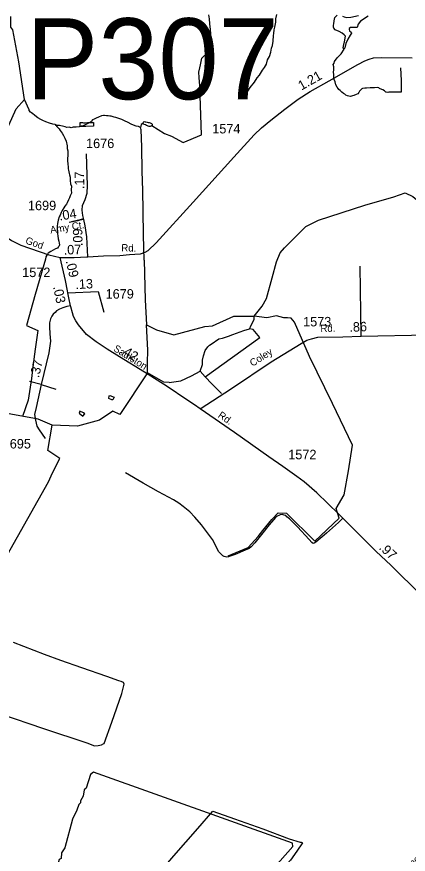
# Model space of a CAD drawing. Extents: x 2206922 to 2357709, y 510027 to 673830.
# Drawn here: x 2321473 to 2326635, y 615129 to 626166 of the extents above; entities that cross this region are included whole.
import ezdxf

# ---------------------------------------------------------------- set-up
doc = ezdxf.new("R2010")
doc.units = 0
for name, color, linetype in [('Exist Hydrographic Creek Single Shore', 7, 'Continuous'), ('Exist Hydrographic Misc Water Feature', 7, 'Continuous'), ('Exist Hydrographic Pond Under 1500 Sq Ft', 7, 'Continuous'), ('Exist Road Non-System Type 51', 7, 'Continuous'), ('Exist Road Secondary Mileage Hundredths English Label', 7, 'Continuous'), ('Exist Road Secondary Structure Pipe Number Label', 7, 'Continuous'), ('Exist Road Secondary Type 51 Attributed', 7, 'Continuous'), ('Exist Road Secondary Type 51 Label', 7, 'Continuous'), ('Exist Road Secondary Type 51 Number Label', 7, 'Continuous')]:
    doc.layers.add(name, color=color, linetype=linetype)

msp = doc.modelspace()

# ---------------------------------------------------------------- linework, layer by layer
at = {"layer": 'Exist Hydrographic Creek Single Shore'}
msp.add_lwpolyline([(2324603, 622221), (2324709, 622353), (2324765, 622452), (2324843, 622726), (2324899, 622936), (2324948, 623056), (2325004, 623119), (2325285, 623400), (2325453, 623484), (2326064, 623681), (2326443, 623793), (2326593, 623844), (2326694, 623796), (2326853, 623664), (2327037, 623599), (2327712, 623630), (2328286, 623686), (2328685, 623689), (2328861, 623627), (2329070, 623528), (2329163, 623446), (2329206, 623346), (2329232, 623245), (2329308, 623147)], dxfattribs=at)
at = {"layer": 'Exist Hydrographic Misc Water Feature'}
for points in [[(2320510, 621195), (2320488, 621317), (2320581, 622213), (2320577, 622521), (2320552, 622553), (2320526, 622647), (2320483, 622760), (2320472, 623012), (2320553, 623212), (2320724, 623564), (2321247, 624527), (2321288, 624561), (2321467, 624953), (2321574, 625075), (2321502, 625571), (2321423, 625994), (2321397, 626029), (2321396, 626170)], [(2323255, 624731), (2323421, 624626), (2323512, 624591), (2323668, 624509), (2323911, 624610), (2323889, 625254), (2323879, 625364), (2323872, 625436), (2323885, 625491), (2323895, 625533), (2323915, 625618), (2323993, 625696), (2324032, 625788), (2324040, 625852), (2324038, 625892), (2324027, 625998), (2324020, 626071), (2324013, 626137), (2324005, 626189)], [(2324458, 625111), (2324482, 625141), (2324521, 625187), (2324552, 625232), (2324606, 625302), (2324645, 625359), (2324673, 625397), (2324712, 625461), (2324739, 625499), (2324765, 625542), (2324780, 625598), (2324804, 625644), (2324823, 625700), (2324833, 625752), (2324844, 625788), (2324854, 625844), (2324859, 625917), (2324861, 625946), (2324868, 625993), (2324876, 626028), (2324890, 626093), (2324891, 626137), (2324902, 626195)], [(2326105, 626174), (2326006, 626109), (2325976, 626067), (2325960, 626025), (2325936, 626023), (2325873, 626023), (2325857, 626011), (2325855, 625997), (2325859, 625978), (2325881, 625962), (2325889, 625950), (2325871, 625922), (2325839, 625870), (2325811, 625815), (2325797, 625757), (2325791, 625739), (2325778, 625755), (2325781, 625779), (2325791, 625821), (2325795, 625831), (2325805, 625888), (2325807, 625912), (2325789, 625926), (2325764, 625950), (2325726, 625970), (2325672, 625995), (2325656, 626015), (2325648, 626029), (2325648, 626055), (2325652, 626073), (2325660, 626113), (2325668, 626154), (2325668, 626156), (2325698, 626186)], [(2325768, 626174), (2325789, 626164), (2325819, 626158), (2325879, 626160), (2325980, 626184)], [(2326533, 625492), (2326541, 625324), (2326540, 625172), (2326477, 625170), (2326419, 625172), (2326387, 625170), (2326379, 625170), (2326366, 625167), (2326345, 625174), (2326339, 625174), (2326324, 625188), (2326298, 625201), (2326267, 625214), (2326256, 625221), (2326246, 625229), (2326232, 625233), (2326190, 625230), (2326134, 625228), (2326084, 625223), (2326061, 625225), (2326033, 625219), (2326022, 625215), (2326019, 625213), (2326013, 625209), (2326008, 625204), (2325992, 625186), (2325984, 625167), (2325971, 625151), (2325947, 625140), (2325917, 625130), (2325871, 625115), (2325835, 625123), (2325811, 625133), (2325800, 625144), (2325782, 625154), (2325759, 625174), (2325739, 625192), (2325722, 625206), (2325710, 625220), (2325696, 625237), (2325682, 625267), (2325670, 625307), (2325657, 625337), (2325655, 625369), (2325655, 625405), (2325650, 625435), (2325652, 625465), (2325652, 625485), (2325652, 625505), (2325647, 625537), (2325658, 625555), (2325663, 625576), (2325697, 625626), (2325750, 625676), (2325791, 625739)], [(2321979, 624746), (2321947, 624752), (2321903, 624765), (2321857, 624779), (2321817, 624797), (2321790, 624812), (2321752, 624834), (2321734, 624847), (2321708, 624867), (2321684, 624885), (2321666, 624899), (2321653, 624910), (2321639, 624930), (2321635, 624940), (2321574, 625075)], [(2323103, 624706), (2323079, 624718), (2323049, 624724), (2323012, 624735), (2322983, 624749), (2322944, 624774), (2322894, 624796), (2322860, 624811), (2322820, 624825), (2322778, 624838), (2322756, 624844), (2322719, 624854), (2322700, 624854), (2322677, 624860), (2322657, 624861), (2322632, 624865), (2322616, 624863), (2322592, 624861), (2322550, 624844), (2322520, 624830), (2322494, 624816), (2322474, 624807), (2322458, 624791), (2322448, 624779), (2322419, 624763), (2322403, 624753), (2322385, 624745), (2322357, 624734), (2322348, 624730), (2322323, 624722), (2322295, 624714), (2322258, 624709), (2322218, 624709), (2322189, 624704), (2322166, 624710), (2322133, 624708), (2322110, 624716), (2322077, 624725), (2322053, 624727), (2322037, 624733), (2322011, 624734), (2321997, 624738), (2321979, 624746)], [(2321979, 624746), (2321985, 624738), (2321991, 624734), (2322003, 624719), (2322021, 624702), (2322032, 624687), (2322046, 624665), (2322070, 624633), (2322089, 624601), (2322109, 624564), (2322126, 624526), (2322136, 624466), (2322139, 624430), (2322145, 624398), (2322145, 624350), (2322146, 624334), (2322144, 624300), (2322144, 624272), (2322145, 624222), (2322149, 624186), (2322151, 624162), (2322155, 624143), (2322166, 624102), (2322170, 624083), (2322176, 624053), (2322179, 624009), (2322184, 623963), (2322194, 623933), (2322190, 623885), (2322193, 623841), (2322179, 623807), (2322167, 623781), (2322154, 623751), (2322136, 623714), (2322127, 623694), (2322109, 623670), (2322095, 623646), (2322073, 623612), (2322059, 623586), (2322044, 623553), (2322034, 623527), (2322021, 623487), (2322009, 623439), (2322008, 623407), (2322006, 623375), (2322006, 623351), (2322009, 623325), (2322009, 623303), (2322013, 623279), (2322019, 623241), (2322028, 623209), (2322032, 623183), (2322036, 623162), (2322034, 623148), (2322026, 623137), (2322018, 623127), (2322009, 623117), (2321985, 623107), (2321955, 623091), (2321923, 623072), (2321889, 623050), (2321881, 623040)], [(2322358, 624719), (2322338, 624720), (2322322, 624718), (2322310, 624718), (2322308, 624732), (2322308, 624746), (2322308, 624756), (2322308, 624760), (2322310, 624770), (2322313, 624770), (2322327, 624770), (2322342, 624770), (2322352, 624767), (2322378, 624769), (2322405, 624771), (2322487, 624774), (2322483, 624722), (2322384, 624719), (2322372, 624721), (2322358, 624719)], [(2323137, 624760), (2323115, 624747), (2323103, 624706)], [(2323151, 622960), (2323146, 623287), (2323139, 623609), (2323134, 623877), (2323129, 624129), (2323122, 624452), (2323113, 624674), (2323109, 624690), (2323103, 624706)], [(2323141, 624756), (2323137, 624760), (2323139, 624770), (2323143, 624776), (2323149, 624782), (2323155, 624784), (2323167, 624782), (2323177, 624779), (2323193, 624775), (2323205, 624773), (2323219, 624771), (2323231, 624769), (2323241, 624765), (2323249, 624761), (2323253, 624757), (2323257, 624750), (2323257, 624741), (2323257, 624735), (2323255, 624731), (2323247, 624725), (2323242, 624723), (2323233, 624719), (2323227, 624721), (2323219, 624721), (2323208, 624722), (2323199, 624727), (2323185, 624732), (2323170, 624740), (2323155, 624746), (2323149, 624748), (2323141, 624756)], [(2321881, 623040), (2321870, 623024), (2321856, 623000), (2321853, 622973), (2321717, 622506), (2321602, 622095), (2321753, 622029), (2321717, 621785), (2321684, 621553), (2321666, 621400), (2321623, 621112), (2321549, 620899)], [(2323151, 622960), (2323167, 622436), (2323182, 622107)], [(2324261, 619062), (2324524, 619173), (2324614, 619266), (2324655, 619318), (2324717, 619397), (2324797, 619491), (2324835, 619539), (2324918, 619626), (2325032, 619622), (2325402, 619256), (2325726, 619560), (2325685, 619684), (2325792, 619864), (2325846, 620182), (2325899, 620521), (2325637, 621071), (2325332, 621690), (2325134, 622141), (2325093, 622193), (2325043, 622197), (2324993, 622200), (2324899, 622223), (2324772, 622200), (2324603, 622221)], [(2323199, 621472), (2323199, 621605), (2323203, 621773), (2323182, 622107)], [(2324187, 621930), (2324263, 621956), (2324323, 621980), (2324468, 622031), (2324540, 622053)], [(2323891, 621494), (2323921, 621581), (2323923, 621639), (2323934, 621695), (2323956, 621766), (2323992, 621816), (2324016, 621837), (2324037, 621852), (2324136, 621919), (2324187, 621930)], [(2323484, 621346), (2323412, 621350), (2323199, 621472), (2322834, 620923), (2322742, 620967), (2322564, 620848), (2322273, 620772), (2321938, 620783), (2321754, 620861), (2321029, 620994), (2320936, 620677)], [(2323891, 621494), (2323958, 621419)], [(2324171, 621201), (2324044, 621328), (2323958, 621419)], [(2322700, 621175), (2322756, 621152), (2322741, 621116), (2322726, 621117), (2322688, 621133), (2322690, 621168), (2322700, 621175)], [(2322305, 620967), (2322295, 620942), (2322344, 620900), (2322369, 620932), (2322355, 620946), (2322305, 620967)], [(2321347, 619071), (2321892, 620038), (2321946, 620157), (2322043, 620346), (2321881, 620448), (2321938, 620783)], [(2323811, 613778), (2323869, 613826), (2325112, 615232), (2325111, 615275), (2322486, 616212), (2322444, 616178), (2322388, 616001), (2322363, 615977), (2322348, 615895), (2322315, 615834), (2322315, 615808), (2322291, 615784), (2322266, 615708), (2322209, 615590), (2322105, 615215), (2322064, 615148), (2322057, 615072), (2322032, 615058), (2321992, 614922), (2321992, 614866)], [(2323090, 614581), (2323546, 615106), (2323860, 615469), (2324060, 615695)], [(2324060, 615695), (2324345, 615596), (2324716, 615462), (2325065, 615334), (2325209, 615290), (2325222, 615286), (2325239, 615278), (2325166, 615169), (2325082, 615051), (2324586, 614506), (2324231, 614104), (2323939, 613779)]]:
    msp.add_lwpolyline(points, dxfattribs=at)
at = {"layer": 'Exist Hydrographic Pond Under 1500 Sq Ft'}
for points in [[(2323182, 622107), (2323315, 622041), (2323543, 621972), (2323955, 622082), (2324055, 622091), (2324337, 622220), (2324603, 622221)], [(2323958, 621419), (2324680, 621939), (2324592, 622042), (2324540, 622053), (2324555, 622081), (2324604, 622182), (2324603, 622221)], [(2323484, 621346), (2323637, 621369), (2323778, 621432), (2323891, 621494)]]:
    msp.add_lwpolyline(points, dxfattribs=at)
at = {"layer": 'Exist Road Non-System Type 51'}
for p, q in [((2326015, 621956), (2326003, 622880)), ((2321796, 621318), (2321641, 621358)), ((2321796, 621318), (2321987, 621260))]:
    msp.add_line(p, q, dxfattribs=at)
for points in [[(2322355, 623503), (2322311, 623490), (2322250, 623478), (2322194, 623463)], [(2325773, 619556), (2325715, 619501), (2325556, 619362), (2325417, 619243), (2325403, 619234), (2325396, 619227), (2325382, 619225), (2325364, 619236), (2325328, 619277), (2325173, 619442), (2325068, 619551), (2325036, 619576), (2325020, 619592), (2324997, 619599), (2324972, 619604), (2324947, 619601), (2324929, 619595), (2324906, 619583), (2324883, 619565), (2324860, 619537), (2324803, 619469), (2324701, 619341), (2324612, 619232), (2324566, 619179), (2324539, 619156), (2324486, 619134), (2324352, 619079), (2324288, 619055), (2324267, 619050), (2324242, 619046), (2324206, 619052), (2324189, 619062), (2324137, 619114), (2324055, 619276), (2323909, 619470), (2323823, 619573), (2323754, 619641), (2323668, 619711), (2323611, 619754), (2323542, 619800), (2323341, 619905), (2323141, 620021), (2322908, 620157)], [(2321257, 616978), (2321827, 616786), (2322398, 616599), (2322500, 616557), (2322548, 616563), (2322590, 616569), (2322620, 616587), (2322627, 616588), (2322725, 616871), (2322857, 617248), (2322889, 617369), (2322882, 617394), (2322848, 617404), (2322818, 617416), (2322662, 617470), (2322332, 617585), (2322056, 617681), (2321839, 617759), (2321431, 617921)]]:
    msp.add_lwpolyline(points, dxfattribs=at)
at = {"layer": 'Exist Road Secondary Type 51 Attributed'}
for points in [[(2322411, 623001), (2322617, 623014), (2322831, 623019), (2322962, 623032), (2323032, 623035), (2323106, 623043), (2323165, 623062), (2323204, 623087), (2323311, 623187), (2323801, 623723), (2324336, 624314), (2324602, 624608), (2324700, 624703), (2324822, 624803), (2325010, 624947), (2325185, 625079), (2325342, 625179), (2325591, 625321), (2325971, 625536), (2326064, 625586), (2326118, 625606), (2326178, 625623), (2326279, 625627), (2326686, 625625)], [(2322357, 623494), (2322346, 623547), (2322337, 623618), (2322342, 623680), (2322375, 623756), (2322403, 623842), (2322408, 623942), (2322394, 624360)], [(2320474, 624078), (2320627, 623849), (2320697, 623766), (2320783, 623674), (2320858, 623607), (2320980, 623522), (2321276, 623303), (2321405, 623218), (2321528, 623157), (2321894, 623030), (2322047, 622995)], [(2322357, 623494), (2322305, 623483), (2322278, 623477), (2322254, 623472), (2322165, 623454)], [(2322411, 623001), (2322399, 623266), (2322375, 623409), (2322357, 623494)], [(2322047, 622995), (2322111, 622995), (2322229, 622993), (2322399, 623000), (2322411, 623001)], [(2322147, 622526), (2322142, 622555), (2322117, 622691), (2322047, 622995)], [(2322147, 622526), (2322547, 622546), (2322620, 622272)], [(2322183, 622354), (2322160, 622462), (2322147, 622526)], [(2322183, 622354), (2322132, 622346), (2322081, 622328), (2322037, 622313), (2321997, 622288), (2321978, 622270), (2321953, 622247), (2321935, 622222), (2321919, 622184), (2321905, 622134), (2321904, 622081), (2321911, 621985), (2321916, 621890), (2321894, 621736), (2321796, 621318), (2321727, 621018), (2321709, 620925), (2321720, 620849), (2321738, 620769), (2321767, 620723), (2321850, 620607)], [(2323893, 620999), (2323817, 621052), (2323716, 621118), (2323455, 621293), (2323157, 621480), (2322826, 621684), (2322664, 621786), (2322520, 621882), (2322394, 621980), (2322286, 622106), (2322253, 622158), (2322223, 622216), (2322209, 622262), (2322185, 622344), (2322183, 622354)], [(2323893, 620999), (2324303, 621268), (2324829, 621619), (2325223, 621861), (2325299, 621904), (2325360, 621923), (2325441, 621942), (2325773, 621947), (2326015, 621956), (2327780, 621990), (2327780, 621909), (2327775, 621819), (2327780, 621752), (2327775, 621686), (2327770, 621600)], [(2327743, 617606), (2327381, 617968), (2327068, 618282), (2326805, 618545), (2326411, 618932), (2326209, 619121), (2325773, 619556), (2325718, 619609), (2325431, 619890), (2325262, 620038), (2325166, 620105), (2325042, 620195), (2324980, 620238), (2324799, 620366), (2324344, 620687), (2323893, 620999)]]:
    msp.add_lwpolyline(points, dxfattribs=at)

# ---------------------------------------------------------------- texts
at = {"layer": 'Exist Road Secondary Mileage Hundredths English Label'}
for s, rotation, p in [('1.21', 29.6136, (2325227, 625192)), ('.17', 90.349, (2322363, 623894)), ('.04', 9.0175, (2322040, 623479)), ('.09', 90.7002, (2322341, 623143)), ('.07', 2.1071, (2322094, 623030)), ('.09', 282.8219, (2322119, 622946)), ('.13', 2.8608, (2322249, 622576)), ('.03', 281.8455, (2321951, 622606)), ('.86', 2.2472, (2325861, 622013)), ('.42', 328.4067, (2322828, 621742)), ('.37', 76.8903, (2321765, 621401)), ('.97', 316.9886, (2326241, 619158))]:
    msp.add_text(s, height=125, rotation=rotation, dxfattribs=at).set_placement(p)
at = {"layer": 'Exist Road Secondary Structure Pipe Number Label'}
msp.add_text('P307', height=1066.3, dxfattribs=at).set_placement((2321597, 625079))
at = {"layer": 'Exist Road Secondary Type 51 Label'}
for s, rotation, p in [('Amy Ct.', 9.0824, (2321921, 623309)), ('God', 340.6069, (2321579, 623180)), ('Rd.', 358.0397, (2322850, 623076)), ('Rd.', 1.0889, (2325478, 622011)), ('Saulston', 328.1224, (2322738, 621769)), ('Coley', 32.3839, (2324582, 621552)), ('Rd.', 325.5138, (2324118, 620894)), ('Memorial', 39.5709, (2326531, 614826))]:
    msp.add_text(s, height=95, rotation=rotation, dxfattribs=at).set_placement(p)
at = {"layer": 'Exist Road Secondary Type 51 Number Label'}
for s, p in [('1574', (2324051, 624628)), ('1676', (2322387, 624435)), ('1699', (2321621, 623616)), ('1572', (2321545, 622735)), ('1679', (2322645, 622451)), ('1573', (2325249, 622085)), ('1695', (2321288, 620476)), ('1572', (2325053, 620334))]:
    msp.add_text(s, height=125, dxfattribs=at).set_placement(p)

doc.saveas('drawing.dxf')
